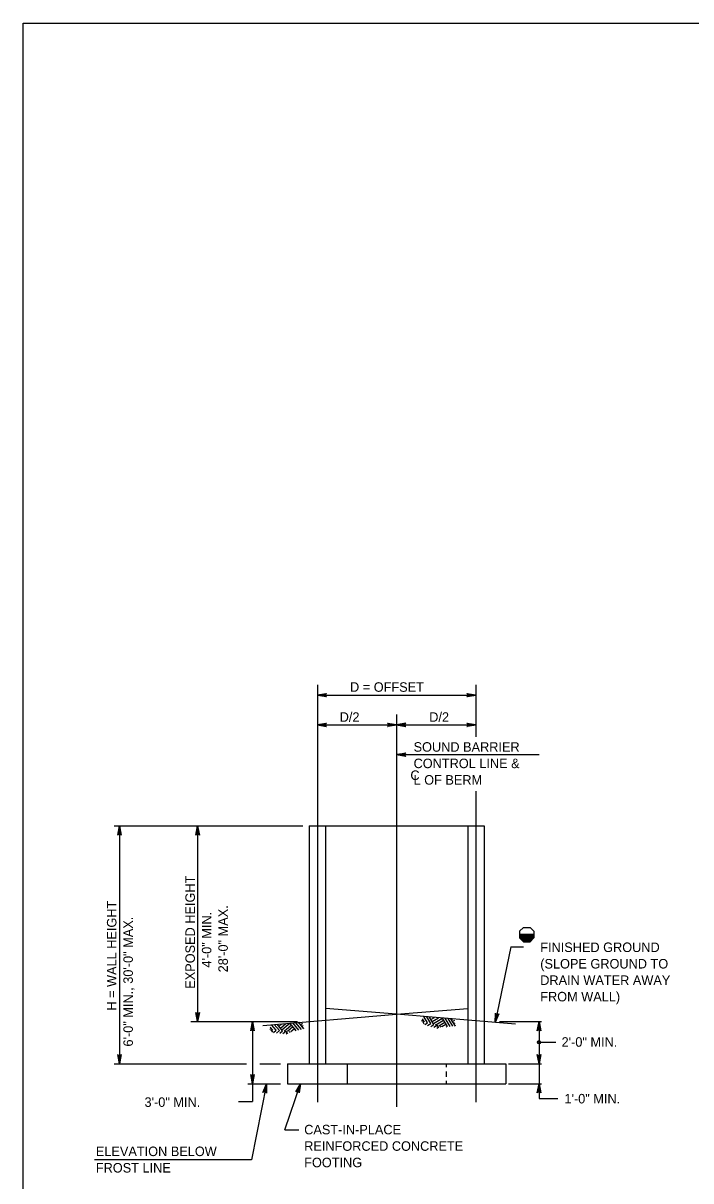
# Model space of a CAD drawing. Extents: x 3385 to 6532, y -616 to 1166.
# Drawn here: x 3801.3 to 4016.9, y 182.8 to 556.7 of the extents above; entities that cross this region are included whole.
import ezdxf

# ---------------------------------------------------------------- set-up
doc = ezdxf.new("R2010")
doc.units = 0
doc.layers.add('1', color=7, linetype='Continuous')
doc.layers.add('2', color=7, linetype='Continuous')

msp = doc.modelspace()

# ---------------------------------------------------------------- linework, layer by layer
at = {"layer": '1'}
for p, q in [((3896.32, 343.04), (3896.32, 208.23)), ((3947.52, 343.04), (3947.52, 326.25)), ((3896.32, 339.68), (3947.52, 339.68)), ((3921.92, 333.43), (3921.92, 206.74)), ((3896.32, 330.08), (3947.52, 330.08)), ((3921.92, 320.48), (3967.93, 320.48)), ((3947.52, 308.64), (3947.52, 208.23)), ((3830.74, 297.43), (3891.59, 297.43)), ((3832.43, 297.43), (3832.43, 220.62)), ((3857.67, 297.43), (3857.67, 234.27)), ((3893.65, 297.43), (3893.65, 220.62)), ((3893.65, 297.43), (3950.19, 297.43)), ((3898.99, 297.43), (3898.99, 220.62)), ((3944.85, 297.43), (3944.85, 220.62)), ((3950.19, 297.43), (3950.19, 220.62)), ((3961.61, 262.48), (3966.23, 262.48)), ((3962.87, 264.67), (3961.62, 263.42)), ((3961.62, 263.42), (3961.62, 261.3)), ((3961.62, 261.88), (3966.23, 261.88)), ((3961.62, 261.78), (3966.23, 261.78)), ((3961.63, 262.38), (3966.23, 262.38)), ((3961.63, 262.28), (3966.23, 262.28)), ((3961.63, 262.18), (3966.23, 262.18)), ((3961.63, 262.08), (3966.23, 262.08)), ((3961.63, 261.98), (3966.23, 261.98)), ((3962.87, 264.67), (3964.99, 264.67)), ((3964.72, 262.48), (3966.23, 262.48)), ((3964.99, 264.67), (3966.24, 263.42)), ((3966.24, 263.42), (3966.24, 261.3)), ((3958.76, 258.37), (3953.73, 233.97)), ((3958.76, 258.37), (3962.92, 258.37)), ((3961.61, 261.48), (3966.23, 261.48)), ((3961.61, 261.38), (3966.23, 261.38)), ((3961.62, 261.68), (3966.23, 261.68)), ((3961.62, 261.58), (3966.23, 261.58)), ((3962.87, 260.05), (3961.62, 261.3)), ((3961.63, 261.28), (3966.19, 261.28)), ((3961.73, 261.18), (3966.09, 261.18)), ((3961.84, 261.08), (3965.99, 261.08)), ((3961.94, 260.98), (3965.9, 260.98)), ((3962.04, 260.88), (3965.8, 260.88)), ((3962.14, 260.78), (3965.71, 260.78)), ((3962.24, 260.68), (3965.61, 260.68)), ((3962.35, 260.58), (3965.51, 260.58)), ((3962.45, 260.48), (3965.42, 260.48)), ((3962.55, 260.38), (3965.32, 260.38)), ((3962.65, 260.28), (3965.23, 260.28)), ((3962.75, 260.18), (3965.13, 260.18)), ((3962.85, 260.08), (3965.03, 260.08)), ((3962.87, 260.05), (3964.99, 260.05)), ((3964.99, 260.05), (3966.24, 261.3)), ((3878.7, 233.02), (3921.92, 236.62)), ((3921.92, 236.62), (3898.99, 238.54)), ((3921.92, 236.62), (3944.85, 238.54)), ((3960.32, 233.42), (3921.92, 236.62)), ((3931.9, 233.87), (3930.71, 235.87)), ((3932.94, 233.6), (3931.63, 235.8)), ((3933.97, 233.34), (3932.55, 235.73)), ((3932.62, 235.61), (3932.79, 235.71)), ((3933.01, 234.96), (3934.09, 235.6)), ((3855.46, 234.27), (3889.96, 234.27)), ((3875.39, 234.27), (3875.39, 208.47)), ((3880.99, 231.73), (3881.43, 232.11)), ((3881.92, 231.54), (3881.13, 232.46)), ((3882.98, 231.45), (3881.47, 233.22)), ((3884.05, 231.37), (3882.39, 233.31)), ((3885.11, 231.29), (3883.31, 233.39)), ((3883.39, 233.29), (3883.54, 233.42)), ((3883.88, 232.72), (3884.84, 233.54)), ((3884.37, 232.15), (3886.14, 233.66)), ((3884.86, 231.57), (3886.3, 232.8)), ((3886.21, 231.74), (3887.93, 233.21)), ((3886.3, 232.8), (3887.44, 233.78)), ((3886.71, 231.16), (3888.42, 232.63)), ((3889.53, 231.34), (3887.44, 233.78)), ((3887.77, 231.08), (3888.91, 232.06)), ((3890.35, 231.54), (3888.36, 233.86)), ((3891.18, 231.74), (3889.28, 233.95)), ((3892, 231.94), (3890.2, 234.04)), ((3890.39, 233.82), (3890.7, 234.08)), ((3890.88, 233.24), (3891.48, 233.76)), ((3891.37, 232.67), (3891.73, 232.98)), ((3891.86, 232.1), (3891.99, 232.21)), ((3929.98, 234.48), (3930.48, 234.78)), ((3930.87, 234.13), (3930.25, 235.18)), ((3930.83, 233.45), (3930.35, 234.26)), ((3931.02, 233.34), (3931.9, 233.87)), ((3931.9, 232.99), (3932.94, 233.6)), ((3932.91, 232.71), (3933.97, 233.34)), ((3933.39, 234.31), (3935.39, 235.5)), ((3933.78, 233.67), (3935.4, 234.63)), ((3933.93, 232.44), (3935, 233.08)), ((3934.49, 233.21), (3935.14, 233.59)), ((3934.94, 232.16), (3935.39, 232.43)), ((3935.52, 232.21), (3935, 233.08)), ((3935.14, 233.59), (3937.08, 234.75)), ((3935.4, 234.63), (3936.7, 235.4)), ((3935.52, 232.95), (3937.47, 234.1)), ((3936.27, 232.42), (3936.04, 232.81)), ((3936.55, 232.68), (3937.85, 233.45)), ((3938.33, 232.64), (3936.7, 235.4)), ((3939.18, 232.69), (3937.62, 235.32)), ((3937.91, 232.61), (3938.24, 232.8)), ((3940.02, 232.75), (3938.54, 235.25)), ((3940.87, 232.8), (3939.46, 235.18)), ((3939.6, 234.93), (3939.95, 235.14)), ((3939.99, 234.28), (3940.67, 234.69)), ((3940.37, 233.63), (3940.79, 233.88)), ((3940.76, 232.99), (3940.9, 233.07)), ((3955.13, 234.27), (3968.72, 234.27)), ((3967.88, 234.27), (3967.88, 209.43)), ((3882, 230.86), (3881.39, 231.58)), ((3882.2, 230.78), (3882.98, 231.45)), ((3883.13, 230.58), (3884.05, 231.37)), ((3884.17, 230.49), (3885.11, 231.29)), ((3885.22, 230.39), (3886.17, 231.2)), ((3885.64, 231.25), (3886.21, 231.74)), ((3886.83, 230.44), (3886.17, 231.2)), ((3886.27, 230.29), (3886.66, 230.63)), ((3887.53, 230.78), (3887.24, 231.12)), ((3889.12, 231.24), (3889.41, 231.49)), ((3967.88, 227.62), (3973.35, 227.62)), ((3830.74, 220.62), (3873.4, 220.62)), ((3877.74, 220.62), (3884.41, 220.62)), ((3886.72, 220.62), (3957.12, 220.62)), ((3886.72, 220.62), (3886.72, 214.22)), ((3905.92, 220.62), (3905.92, 214.22)), ((3937.92, 220.62), (3937.92, 219.58)), ((3957.12, 220.62), (3957.12, 214.22)), ((3958.03, 220.62), (3968.72, 220.62)), ((3937.92, 218.11), (3937.92, 216.47)), ((3873.85, 214.22), (3884.41, 214.22)), ((3885.85, 199.36), (3890.87, 214.22)), ((3886.72, 214.22), (3957.12, 214.22)), ((3937.92, 215.09), (3937.92, 214.22)), ((3958.03, 214.22), (3968.72, 214.22)), ((3967.88, 209.43), (3973.99, 209.43)), ((3870.83, 208.47), (3875.39, 208.47)), ((3885.85, 199.36), (3890.39, 199.36))]:
    msp.add_line(p, q, dxfattribs=at)
for points in [[(3896.32, 339.68), (3899.3, 340.24), (3899.19, 340.16), (3899.07, 340.08), (3899.01, 339.98), (3898.95, 339.88), (3898.94, 339.78), (3898.92, 339.68), (3898.94, 339.58), (3898.95, 339.48), (3899.01, 339.38), (3899.07, 339.28), (3899.19, 339.2), (3899.3, 339.12), (3896.32, 339.68), (3899.19, 339.2), (3899.07, 339.28), (3896.32, 339.68), (3899.01, 339.38), (3898.95, 339.48), (3896.32, 339.68), (3898.94, 339.58), (3898.92, 339.68), (3896.32, 339.68), (3898.94, 339.78), (3898.95, 339.88), (3896.32, 339.68), (3899.01, 339.98), (3899.07, 340.08), (3896.32, 339.68), (3899.19, 340.16)], [(3947.52, 339.68), (3944.54, 339.12), (3944.65, 339.2), (3944.77, 339.28), (3944.83, 339.38), (3944.88, 339.48), (3944.9, 339.58), (3944.92, 339.68), (3944.9, 339.78), (3944.88, 339.88), (3944.83, 339.98), (3944.77, 340.08), (3944.65, 340.16), (3944.54, 340.24), (3947.52, 339.68), (3944.65, 340.16), (3944.77, 340.08), (3947.52, 339.68), (3944.83, 339.98), (3944.88, 339.88), (3947.52, 339.68), (3944.9, 339.78), (3944.92, 339.68), (3947.52, 339.68), (3944.9, 339.58), (3944.88, 339.48), (3947.52, 339.68), (3944.83, 339.38), (3944.77, 339.28), (3947.52, 339.68), (3944.65, 339.2)], [(3896.32, 330.08), (3899.3, 330.64), (3899.19, 330.56), (3899.07, 330.48), (3899.01, 330.38), (3898.95, 330.28), (3898.94, 330.18), (3898.92, 330.08), (3898.94, 329.98), (3898.95, 329.88), (3899.01, 329.78), (3899.07, 329.68), (3899.19, 329.6), (3899.3, 329.52), (3896.32, 330.08), (3899.19, 329.6), (3899.07, 329.68), (3896.32, 330.08), (3899.01, 329.78), (3898.95, 329.88), (3896.32, 330.08), (3898.94, 329.98), (3898.92, 330.08), (3896.32, 330.08), (3898.94, 330.18), (3898.95, 330.28), (3896.32, 330.08), (3899.01, 330.38), (3899.07, 330.48), (3896.32, 330.08), (3899.19, 330.56)], [(3921.92, 330.08), (3918.94, 329.52), (3919.05, 329.6), (3919.17, 329.68), (3919.23, 329.78), (3919.28, 329.88), (3919.3, 329.98), (3919.32, 330.08), (3919.3, 330.18), (3919.28, 330.28), (3919.23, 330.38), (3919.17, 330.48), (3919.05, 330.56), (3918.94, 330.64), (3921.92, 330.08), (3919.05, 330.56), (3919.17, 330.48), (3921.92, 330.08), (3919.23, 330.38), (3919.28, 330.28), (3921.92, 330.08), (3919.3, 330.18), (3919.32, 330.08), (3921.92, 330.08), (3919.3, 329.98), (3919.28, 329.88), (3921.92, 330.08), (3919.23, 329.78), (3919.17, 329.68), (3921.92, 330.08), (3919.05, 329.6)], [(3921.92, 330.08), (3924.9, 329.52), (3924.79, 329.6), (3924.67, 329.68), (3924.61, 329.78), (3924.55, 329.88), (3924.54, 329.98), (3924.52, 330.08), (3924.54, 330.18), (3924.55, 330.28), (3924.61, 330.38), (3924.67, 330.48), (3924.79, 330.56), (3924.9, 330.64), (3921.92, 330.08), (3924.79, 330.56), (3924.67, 330.48), (3921.92, 330.08), (3924.61, 330.38), (3924.55, 330.28), (3921.92, 330.08), (3924.54, 330.18), (3924.52, 330.08), (3921.92, 330.08), (3924.54, 329.98), (3924.55, 329.88), (3921.92, 330.08), (3924.61, 329.78), (3924.67, 329.68), (3921.92, 330.08), (3924.79, 329.6)], [(3947.52, 330.08), (3944.54, 329.52), (3944.65, 329.6), (3944.77, 329.68), (3944.83, 329.78), (3944.88, 329.88), (3944.9, 329.98), (3944.92, 330.08), (3944.9, 330.18), (3944.88, 330.28), (3944.83, 330.38), (3944.77, 330.48), (3944.65, 330.56), (3944.54, 330.64), (3947.52, 330.08), (3944.65, 330.56), (3944.77, 330.48), (3947.52, 330.08), (3944.83, 330.38), (3944.88, 330.28), (3947.52, 330.08), (3944.9, 330.18), (3944.92, 330.08), (3947.52, 330.08), (3944.9, 329.98), (3944.88, 329.88), (3947.52, 330.08), (3944.83, 329.78), (3944.77, 329.68), (3947.52, 330.08), (3944.65, 329.6)], [(3921.92, 320.48), (3924.9, 321.04), (3924.79, 320.96), (3924.67, 320.88), (3924.61, 320.78), (3924.55, 320.68), (3924.54, 320.58), (3924.52, 320.48), (3924.54, 320.38), (3924.55, 320.28), (3924.61, 320.18), (3924.67, 320.08), (3924.79, 320), (3924.9, 319.92), (3921.92, 320.48), (3924.79, 320), (3924.67, 320.08), (3921.92, 320.48), (3924.61, 320.18), (3924.55, 320.28), (3921.92, 320.48), (3924.54, 320.38), (3924.52, 320.48), (3921.92, 320.48), (3924.54, 320.58), (3924.55, 320.68), (3921.92, 320.48), (3924.61, 320.78), (3924.67, 320.88), (3921.92, 320.48), (3924.79, 320.96)], [(3832.43, 297.43), (3832.99, 294.44), (3832.83, 294.67), (3832.63, 294.79), (3832.43, 294.83), (3832.23, 294.79), (3832.03, 294.67), (3831.87, 294.44), (3832.43, 297.43), (3832.03, 294.67), (3832.23, 294.79), (3832.43, 297.43), (3832.43, 294.83), (3832.63, 294.79), (3832.43, 297.43), (3832.83, 294.67)], [(3857.67, 297.43), (3858.23, 294.44), (3858.07, 294.67), (3857.87, 294.79), (3857.67, 294.83), (3857.47, 294.79), (3857.27, 294.67), (3857.11, 294.44), (3857.67, 297.43), (3857.27, 294.67), (3857.47, 294.79), (3857.67, 297.43), (3857.67, 294.83), (3857.87, 294.79), (3857.67, 297.43), (3858.07, 294.67)], [(3857.67, 234.27), (3857.11, 237.25), (3857.27, 237.02), (3857.47, 236.9), (3857.67, 236.87), (3857.87, 236.9), (3858.07, 237.02), (3858.23, 237.25), (3857.67, 234.27), (3858.07, 237.02), (3857.87, 236.9), (3857.67, 234.27), (3857.67, 236.87), (3857.47, 236.9), (3857.67, 234.27), (3857.27, 237.02)], [(3953.73, 233.97), (3953.79, 237.01), (3953.9, 236.75), (3954.07, 236.59), (3954.26, 236.52), (3954.46, 236.51), (3954.68, 236.59), (3954.88, 236.78), (3953.73, 233.97), (3954.68, 236.59), (3954.46, 236.51), (3953.73, 233.97), (3954.26, 236.52), (3954.07, 236.59), (3953.73, 233.97), (3953.9, 236.75)], [(3875.39, 234.27), (3875.95, 231.29), (3875.79, 231.52), (3875.59, 231.63), (3875.39, 231.67), (3875.19, 231.63), (3874.99, 231.52), (3874.83, 231.29), (3875.39, 234.27), (3874.99, 231.52), (3875.19, 231.63), (3875.39, 234.27), (3875.39, 231.67), (3875.59, 231.63), (3875.39, 234.27), (3875.79, 231.52)], [(3967.88, 234.27), (3968.44, 231.29), (3968.28, 231.52), (3968.08, 231.63), (3967.88, 231.67), (3967.68, 231.63), (3967.48, 231.52), (3967.32, 231.29), (3967.88, 234.27), (3967.48, 231.52), (3967.68, 231.63), (3967.88, 234.27), (3967.88, 231.67), (3968.08, 231.63), (3967.88, 234.27), (3968.28, 231.52)], [(3832.43, 220.62), (3831.87, 223.61), (3832.03, 223.38), (3832.23, 223.26), (3832.43, 223.22), (3832.63, 223.26), (3832.83, 223.38), (3832.99, 223.61), (3832.43, 220.62), (3832.83, 223.38), (3832.63, 223.26), (3832.43, 220.62), (3832.43, 223.22), (3832.23, 223.26), (3832.43, 220.62), (3832.03, 223.38)], [(3967.88, 220.62), (3967.32, 223.61), (3967.48, 223.38), (3967.68, 223.26), (3967.88, 223.22), (3968.08, 223.26), (3968.28, 223.38), (3968.44, 223.61), (3967.88, 220.62), (3968.28, 223.38), (3968.08, 223.26), (3967.88, 220.62), (3967.88, 223.22), (3967.68, 223.26), (3967.88, 220.62), (3967.48, 223.38)], [(3875.39, 214.22), (3874.83, 217.21), (3874.99, 216.98), (3875.19, 216.86), (3875.39, 216.82), (3875.59, 216.86), (3875.79, 216.98), (3875.95, 217.21), (3875.39, 214.22), (3875.79, 216.98), (3875.59, 216.86), (3875.39, 214.22), (3875.39, 216.82), (3875.19, 216.86), (3875.39, 214.22), (3874.99, 216.98)], [(3879.89, 214.22), (3875.09, 189.61), (3824.36, 189.61)], [(3879.89, 214.22), (3879.86, 211.19), (3879.81, 211.32), (3879.75, 211.45), (3879.67, 211.52), (3879.58, 211.6), (3879.48, 211.64), (3879.39, 211.67), (3879.29, 211.67), (3879.19, 211.68), (3879.08, 211.64), (3878.97, 211.6), (3878.87, 211.5), (3878.77, 211.4), (3879.89, 214.22), (3878.87, 211.5), (3878.97, 211.6), (3879.89, 214.22), (3879.08, 211.64), (3879.19, 211.68), (3879.89, 214.22), (3879.29, 211.67), (3879.39, 211.67), (3879.89, 214.22), (3879.48, 211.64), (3879.58, 211.6), (3879.89, 214.22), (3879.67, 211.52), (3879.75, 211.45), (3879.89, 214.22), (3879.81, 211.32)], [(3890.87, 214.22), (3890.44, 211.22), (3890.37, 211.49), (3890.21, 211.66), (3890.04, 211.76), (3889.83, 211.79), (3889.61, 211.74), (3889.38, 211.58), (3890.87, 214.22), (3889.61, 211.74), (3889.83, 211.79), (3890.87, 214.22), (3890.04, 211.76), (3890.21, 211.66), (3890.87, 214.22), (3890.37, 211.49)], [(3967.88, 214.22), (3968.44, 211.24), (3968.28, 211.47), (3968.08, 211.59), (3967.88, 211.62), (3967.68, 211.59), (3967.48, 211.47), (3967.32, 211.24), (3967.88, 214.22), (3967.48, 211.47), (3967.68, 211.59), (3967.88, 214.22), (3967.88, 211.62), (3968.08, 211.59), (3967.88, 214.22), (3968.28, 211.47)]]:
    msp.add_lwpolyline(points, dxfattribs=at)
for radius in [0.533, 0.267]:
    msp.add_circle((3967.88, 227.62), radius, dxfattribs=at)
at = {"layer": '2'}
for p, q in [((3801.34, -7.31), (3801.34, 556.69)), ((3801.34, 556.69), (4587.34, 556.69))]:
    msp.add_line(p, q, dxfattribs=at)

# ---------------------------------------------------------------- texts
at = {"layer": '1'}
for s, height, p in [('D = OFFSET', 3.072, (3906.88, 340.77)), ('D/2', 3.072, (3903.53, 331.08)), ('D/2', 3.072, (3932.44, 331.08)), ('SOUND BARRIER', 3.0721, (3927.39, 321.42)), ('CONTROL LINE &', 3.0721, (3927.39, 316.11)), ('C', 3.07, (3926.36, 312.29)), ('L OF BERM', 3.072, (3927.39, 310.79)), ('FINISHED GROUND', 3.0721, (3968.28, 256.73)), ('(SLOPE GROUND TO', 3.0721, (3968.28, 251.41)), ('DRAIN WATER AWAY', 3.0721, (3968.28, 246.1)), ('FROM WALL)', 3.072, (3968.28, 240.79)), ('2\'-0" MIN.', 3.072, (3975.17, 226.15)), ('3\'-0" MIN.', 3.072, (3840.52, 206.72)), ('1\'-0" MIN.', 3.072, (3976.09, 207.84)), ('CAST-IN-PLACE', 3.0721, (3892.07, 197.85)), ('REINFORCED CONCRETE', 3.0721, (3892.07, 192.54)), ('ELEVATION BELOW', 3.0721, (3824.81, 190.83)), ('FROST LINE', 3.072, (3824.81, 185.52)), ('FOOTING', 3.072, (3892.07, 187.23))]:
    msp.add_text(s, height=height, dxfattribs=at).set_placement(p)
for s, height, p in [('EXPOSED HEIGHT', 3.0721, (3856.79, 244.87)), ('H = WALL HEIGHT', 3.0721, (3831.46, 237.8)), ('4\'-0" MIN.', 3.072, (3862.11, 251.71)), ('28\'-0" MAX.', 3.0721, (3867.42, 250.17)), ('6\'-0" MIN., 30\'-0" MAX.', 3.0721, (3836.77, 226.21))]:
    msp.add_text(s, height=height, rotation=90, dxfattribs=at).set_placement(p)

doc.saveas('drawing.dxf')
